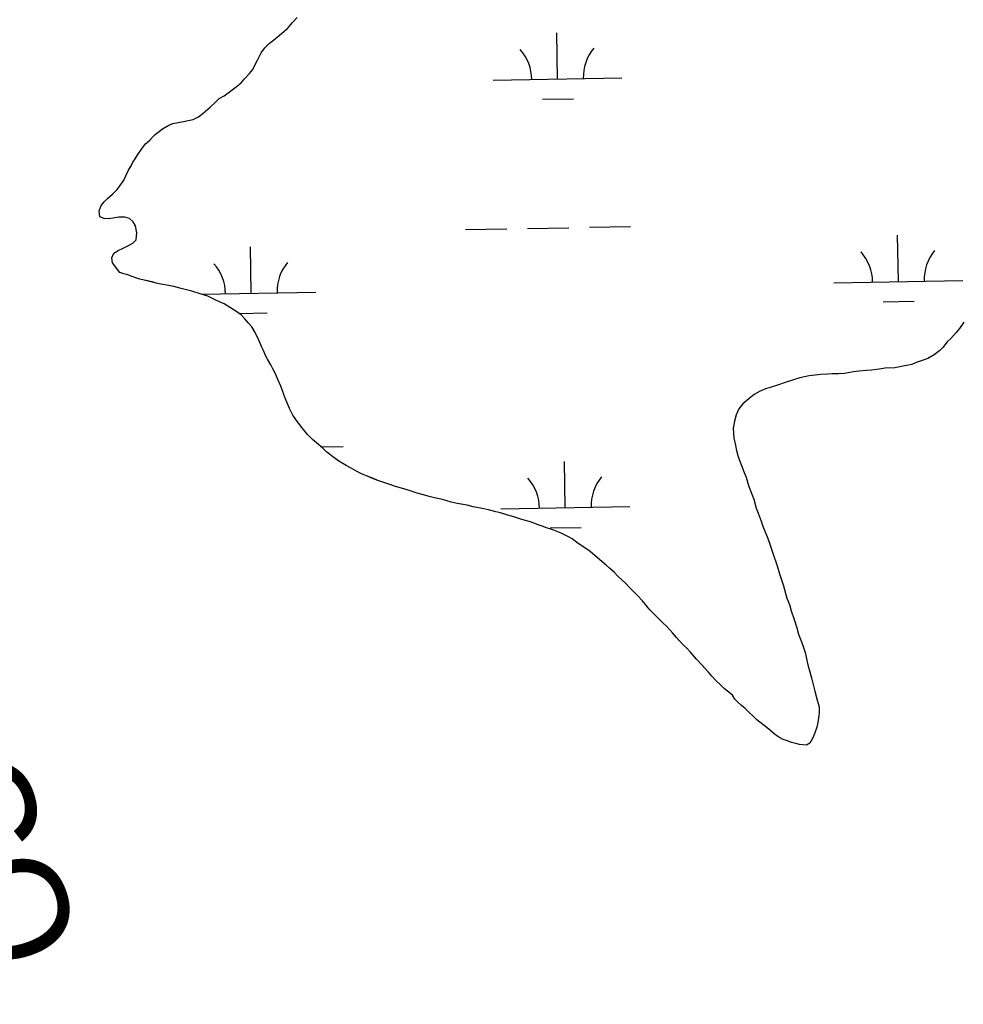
# Model space of a CAD drawing. Extents: x 3925854 to 3964121, y 224593 to 250589.
# Drawn here: x 3957620 to 3958352, y 231844 to 232608 of the extents above; entities that cross this region are included whole.
import ezdxf

# ---------------------------------------------------------------- set-up
doc = ezdxf.new("R2010")
doc.units = 0
for name, color, linetype in [('V-TOPO-SHOR', 7, 'Continuous'), ('V-UTIL-IDEN', 7, 'Continuous'), ('V-WETL-SWMP', 7, 'Continuous')]:
    doc.layers.add(name, color=color, linetype=linetype)

msp = doc.modelspace()

# ---------------------------------------------------------------- linework, layer by layer
at = {"layer": 'V-TOPO-SHOR'}
for points in [[(3957691.934, 232419.478), (3957691.553, 232423.402), (3957692.917, 232426.812), (3957696.293, 232428.844), (3957700.27, 232430.683), (3957704.444, 232432.723), (3957707.819, 232434.754), (3957710.19, 232437.175), (3957710.934, 232442.774), (3957709.879, 232448.158), (3957708.048, 232451.335), (3957705.228, 232453.704), (3957701.621, 232454.866), (3957696.827, 232454.816), (3957692.242, 232453.971), (3957689.249, 232453.541), (3957685.45, 232453.901), (3957682.243, 232455.068), (3957681.594, 232459.857), (3957683.153, 232463.867), (3957685.52, 232466.687), (3957688.09, 232469.31), (3957692.053, 232472.546), (3957695.611, 232476.378), (3957697.976, 232479.399), (3957700.728, 232483.622), (3957702.295, 232486.833), (3957704.249, 232491.246), (3957706.41, 232494.664), (3957707.78, 232497.476), (3957709.551, 232500.09), (3957711.513, 232503.506), (3957714.469, 232507.532), (3957717.622, 232511.757), (3957720.789, 232514.587), (3957722.964, 232516.805), (3957725.139, 232519.025), (3957730.687, 232523.478), (3957735.653, 232526.324), (3957738.836, 232527.555), (3957742.823, 232528.194), (3957747.009, 232529.036), (3957750.597, 232529.872), (3957754.386, 232530.508), (3957758.558, 232532.749), (3957762.324, 232535.583), (3957767.669, 232540.232), (3957772.023, 232544.271), (3957774.794, 232546.897), (3957778.569, 232548.932), (3957782.73, 232552.17), (3957787.885, 232556.018), (3957791.649, 232559.054), (3957794.414, 232562.078), (3957798.166, 232566.312), (3957800.732, 232569.332), (3957802.102, 232572.144), (3957804.456, 232576.562), (3957807.194, 232582.382), (3957810.149, 232586.208), (3957813.512, 232589.638), (3957816.682, 232592.067), (3957821.237, 232595.909), (3957825.2, 232599.145), (3957827.776, 232601.169), (3957831.522, 232606.002), (3957835.278, 232609.836)], [(3958045.491, 232206.908), (3958039.842, 232209.605), (3958033.418, 232212.298), (3958028.554, 232213.832), (3958025.244, 232214.983), (3958021.351, 232216.327), (3958016.874, 232218.057), (3958009.284, 232220.355), (3958003.251, 232222.274), (3957998.581, 232223.614), (3957992.743, 232225.338), (3957989.24, 232226.294), (3957983.404, 232227.824), (3957978.736, 232228.777), (3957971.54, 232230.106), (3957966.87, 232231.251), (3957959.284, 232232.772), (3957954.617, 232233.725), (3957947.805, 232235.637), (3957941.579, 232236.973), (3957937.494, 232238.12), (3957933.019, 232239.267), (3957928.155, 232240.8), (3957919.59, 232243.485), (3957911.419, 232245.976), (3957906.358, 232247.702), (3957903.05, 232248.661), (3957897.795, 232250.387), (3957894.289, 232251.925), (3957888.837, 232254.235), (3957885.141, 232255.579), (3957880.076, 232258.278), (3957876.57, 232260.207), (3957873.062, 232262.134), (3957867.411, 232265.61), (3957863.514, 232268.313), (3957858.248, 232272.37), (3957854.931, 232275.467), (3957850.052, 232279.721), (3957847.128, 232282.236), (3957843.222, 232286.299), (3957841.074, 232288.816), (3957837.754, 232292.883), (3957834.039, 232297.727), (3957831.886, 232301.214), (3957829.142, 232306.449), (3957827.377, 232310.717), (3957825.806, 232314.404), (3957824.428, 232318.092), (3957822.462, 232323.718), (3957820.106, 232328.955), (3957818.534, 232332.836), (3957816.184, 232337.102), (3957814.616, 232340.202), (3957812.07, 232344.663), (3957810.698, 232347.376), (3957808.93, 232351.452), (3957807.558, 232354.36), (3957805.594, 232358.823), (3957802.459, 232365.221), (3957799.911, 232369.679), (3957797.568, 232372.391), (3957794.637, 232376.071), (3957791.711, 232378.973), (3957788.395, 232381.291), (3957783.523, 232384.574), (3957778.653, 232387.468), (3957774.952, 232389.201), (3957771.64, 232390.743), (3957765.8, 232393.438), (3957759.961, 232395.357), (3957753.344, 232397.464), (3957750.425, 232398.23), (3957745.172, 232399.568), (3957739.532, 232400.903), (3957735.444, 232401.857), (3957729.417, 232402.803), (3957725.915, 232403.565), (3957722.607, 232404.524), (3957716.381, 232405.857), (3957713.268, 232406.815), (3957710.155, 232407.774), (3957707.235, 232408.732), (3957703.731, 232410.078), (3957700.62, 232410.842), (3957697.697, 232411.995), (3957691.934, 232419.478)], [(3958352.029, 232373.427), (3958348.748, 232368.555), (3958346.236, 232365.239), (3958341.98, 232360.752), (3958339.27, 232358.018), (3958335.791, 232353.727), (3958333.468, 232351.384), (3958329.206, 232348.062), (3958324.166, 232345.126), (3958320.48, 232343.944), (3958315.047, 232341.978), (3958311.747, 232340.604), (3958306.312, 232339.414), (3958298.544, 232338.019), (3958291.161, 232337.597), (3958286.499, 232336.995), (3958280.478, 232336.192), (3958276.591, 232335.981), (3958270.57, 232335.373), (3958266.491, 232334.771), (3958259.501, 232333.575), (3958255.227, 232333.167), (3958249.98, 232333.145), (3958246.482, 232333.13), (3958241.04, 232332.719), (3958236.768, 232332.309), (3958232.105, 232331.707), (3958224.922, 232330.122), (3958220.071, 232328.545), (3958212.888, 232326.376), (3958208.426, 232324.803), (3958202.022, 232322.636), (3958198.333, 232321.649), (3958193.678, 232319.685), (3958189.607, 232317.142), (3958186.895, 232315.188), (3958183.796, 232312.646), (3958180.698, 232309.912), (3958177.605, 232306.013), (3958175.682, 232301.339)], [(3958175.682, 232301.339), (3958174.343, 232296.67), (3958173.2, 232291.03), (3958173.816, 232283.258), (3958175.006, 232278.017), (3958175.602, 232274.713), (3958176.985, 232269.862), (3958177.97, 232266.757), (3958179.739, 232262.1), (3958181.9, 232256.666), (3958183.276, 232252.982), (3958185.054, 232246.576), (3958187.802, 232239.979), (3958189.181, 232236.098), (3958191.153, 232229.11), (3958192.726, 232225.23), (3958194.89, 232218.825), (3958196.465, 232214.168), (3958199.804, 232206.216), (3958201.966, 232200.393), (3958204.131, 232194.184), (3958207.477, 232184.288), (3958209.253, 232178.076), (3958212.208, 232168.76), (3958214.971, 232159.249), (3958216.935, 232154.205), (3958218.317, 232149.351), (3958220.679, 232142.56), (3958222.649, 232136.156), (3958224.031, 232131.302), (3958226.981, 232123.348), (3958228.953, 232116.942), (3958231.132, 232107.429), (3958232.709, 232101.993), (3958234.288, 232096.365), (3958236.467, 232087.047), (3958238.242, 232081.03), (3958239.228, 232077.536), (3958240.018, 232074.624), (3958239.844, 232069.958), (3958238.904, 232062.764), (3958238.142, 232059.067), (3958236.416, 232053.814), (3958234.876, 232050.308), (3958232.754, 232046.8), (3958230.235, 232045.04), (3958224.791, 232045.599), (3958221.873, 232046.365), (3958218.371, 232047.322), (3958215.256, 232048.475), (3958211.946, 232049.626), (3958207.854, 232051.94), (3958205.124, 232054.066), (3958201.028, 232057.547), (3958197.323, 232060.445), (3958194.01, 232062.958), (3958191.669, 232064.892), (3958188.157, 232068.181), (3958185.816, 232070.309), (3958182.498, 232073.598), (3958179.766, 232075.916), (3958176.839, 232078.625), (3958174.496, 232080.948), (3958172.735, 232083.854), (3958169.811, 232086.174), (3958166.495, 232088.882), (3958162.786, 232092.558), (3958160.445, 232094.686), (3958156.734, 232098.751), (3958154, 232101.848), (3958148.923, 232107.461), (3958144.823, 232111.916), (3958140.135, 232117.337), (3958137.206, 232120.433), (3958135.058, 232122.561), (3958131.349, 232126.432), (3958129.397, 232128.756), (3958126.078, 232132.24), (3958124.124, 232134.563), (3958121.195, 232137.659), (3958119.049, 232139.789), (3958115.731, 232143.078), (3958111.826, 232147.143), (3958108.702, 232150.24), (3958102.843, 232157.017), (3958098.937, 232161.275), (3958095.814, 232164.566), (3958093.471, 232166.886), (3958089.762, 232170.759), (3958087.225, 232173.274), (3958083.518, 232176.561), (3958081.175, 232179.078), (3958077.274, 232182.559), (3958074.736, 232184.88), (3958071.421, 232187.782), (3958066.155, 232192.033), (3958062.254, 232195.321), (3958056.601, 232199.183), (3958053.093, 232201.499), (3958048.413, 232205.171), (3958045.491, 232206.908)]]:
    msp.add_lwpolyline(points, dxfattribs=at)
at = {"layer": 'V-WETL-SWMP'}
for p, q in [((3957831.522, 232606.001), (3957835.278, 232609.835)), ((3957827.776, 232601.169), (3957831.522, 232606.001)), ((3957816.682, 232592.067), (3957821.237, 232595.909)), ((3957821.237, 232595.909), (3957825.2, 232599.145)), ((3957825.2, 232599.145), (3957827.776, 232601.169)), ((3958037.047, 232561.959), (3958036.392, 232597.953)), ((3957810.15, 232586.208), (3957813.511, 232589.638)), ((3957813.511, 232589.638), (3957816.682, 232592.067)), ((3957804.455, 232576.562), (3957807.193, 232582.383)), ((3957807.193, 232582.383), (3957810.15, 232586.208)), ((3957800.733, 232569.333), (3957802.103, 232572.144)), ((3957802.103, 232572.144), (3957804.455, 232576.562)), ((3957794.415, 232562.078), (3957798.167, 232566.311)), ((3957798.167, 232566.311), (3957800.733, 232569.333)), ((3957782.73, 232552.171), (3957787.885, 232556.019)), ((3957787.885, 232556.019), (3957791.649, 232559.053)), ((3957791.649, 232559.053), (3957794.415, 232562.078)), ((3957987.055, 232561.05), (3958087.038, 232562.868)), ((3957774.794, 232546.897), (3957778.568, 232548.933)), ((3957778.568, 232548.933), (3957782.73, 232552.171)), ((3957767.67, 232540.232), (3957772.024, 232544.272)), ((3957772.024, 232544.272), (3957774.794, 232546.897)), ((3958025.329, 232546.313), (3958049.325, 232546.749)), ((3957758.558, 232532.749), (3957762.324, 232535.584)), ((3957762.324, 232535.584), (3957767.67, 232540.232)), ((3957730.687, 232523.477), (3957735.652, 232526.324)), ((3957735.652, 232526.324), (3957738.835, 232527.555)), ((3957738.835, 232527.555), (3957742.824, 232528.194)), ((3957742.824, 232528.194), (3957747.01, 232529.036)), ((3957747.01, 232529.036), (3957750.597, 232529.871)), ((3957750.597, 232529.871), (3957754.386, 232530.509)), ((3957754.386, 232530.509), (3957758.558, 232532.749)), ((3957722.964, 232516.806), (3957725.139, 232519.026)), ((3957725.139, 232519.026), (3957730.687, 232523.477)), ((3957714.469, 232507.531), (3957717.622, 232511.758)), ((3957717.622, 232511.758), (3957720.789, 232514.587)), ((3957720.789, 232514.587), (3957722.964, 232516.806)), ((3957709.551, 232500.09), (3957711.514, 232503.506)), ((3957711.514, 232503.506), (3957714.469, 232507.531)), ((3957704.248, 232491.247), (3957706.41, 232494.665)), ((3957706.41, 232494.665), (3957707.78, 232497.476)), ((3957707.78, 232497.476), (3957709.551, 232500.09)), ((3957702.295, 232486.833), (3957704.248, 232491.247)), ((3957695.61, 232476.378), (3957697.976, 232479.398)), ((3957697.976, 232479.398), (3957700.729, 232483.621)), ((3957700.729, 232483.621), (3957702.295, 232486.833)), ((3957688.091, 232469.31), (3957692.053, 232472.546)), ((3957692.053, 232472.546), (3957695.61, 232476.378)), ((3957683.152, 232463.866), (3957685.521, 232466.687)), ((3957685.521, 232466.687), (3957688.091, 232469.31)), ((3957681.595, 232459.856), (3957683.152, 232463.866)), ((3957682.243, 232455.068), (3957681.595, 232459.856)), ((3957685.451, 232453.902), (3957682.243, 232455.068)), ((3957689.25, 232453.541), (3957685.451, 232453.902)), ((3957692.242, 232453.971), (3957689.25, 232453.541)), ((3957696.828, 232454.817), (3957692.242, 232453.971)), ((3957701.621, 232454.866), (3957696.828, 232454.817)), ((3957705.228, 232453.704), (3957701.621, 232454.866)), ((3957708.049, 232451.335), (3957705.228, 232453.704)), ((3957709.879, 232448.158), (3957708.049, 232451.335)), ((3957710.933, 232442.775), (3957709.879, 232448.158)), ((3957710.191, 232437.175), (3957710.933, 232442.775)), ((3957965.749, 232445.212), (3957997.744, 232445.794)), ((3958013.741, 232446.084), (3958045.736, 232446.666)), ((3958061.734, 232446.957), (3958093.728, 232447.539)), ((3957704.443, 232432.722), (3957707.818, 232434.754)), ((3957707.818, 232434.754), (3957710.191, 232437.175)), ((3958301.382, 232404.877), (3958300.728, 232440.871)), ((3957691.554, 232423.402), (3957692.917, 232426.812)), ((3957692.917, 232426.812), (3957696.293, 232428.844)), ((3957696.293, 232428.844), (3957700.269, 232430.682)), ((3957700.269, 232430.682), (3957704.443, 232432.722)), ((3957799.557, 232395.752), (3957798.903, 232431.746)), ((3957691.935, 232419.479), (3957691.554, 232423.402)), ((3957697.698, 232411.995), (3957691.935, 232419.479)), ((3957700.619, 232410.841), (3957697.698, 232411.995)), ((3957703.731, 232410.077), (3957700.619, 232410.841)), ((3957707.235, 232408.732), (3957703.731, 232410.077)), ((3957710.155, 232407.773), (3957707.235, 232408.732)), ((3957713.268, 232406.815), (3957710.155, 232407.773)), ((3957716.382, 232405.856), (3957713.268, 232406.815)), ((3957722.607, 232404.523), (3957716.382, 232405.856)), ((3957725.915, 232403.565), (3957722.607, 232404.523)), ((3957729.416, 232402.803), (3957725.915, 232403.565)), ((3958251.39, 232403.968), (3958351.374, 232405.786)), ((3957735.445, 232401.857), (3957729.416, 232402.803)), ((3957739.531, 232400.903), (3957735.445, 232401.857)), ((3957745.172, 232399.567), (3957739.531, 232400.903)), ((3957750.425, 232398.23), (3957745.172, 232399.567)), ((3957753.344, 232397.465), (3957750.425, 232398.23)), ((3957759.961, 232395.356), (3957753.344, 232397.465)), ((3957765.799, 232393.437), (3957759.961, 232395.356)), ((3957760.894, 232395.049), (3957849.549, 232396.661)), ((3957771.641, 232390.742), (3957765.799, 232393.437)), ((3957774.952, 232389.201), (3957771.641, 232390.742)), ((3957778.652, 232387.468), (3957774.952, 232389.201)), ((3958289.665, 232389.23), (3958313.661, 232389.667)), ((3957783.523, 232384.574), (3957778.652, 232387.468)), ((3957788.396, 232381.291), (3957783.523, 232384.574)), ((3957791.71, 232378.973), (3957788.396, 232381.291)), ((3957790.034, 232380.145), (3957811.836, 232380.542)), ((3957794.637, 232376.071), (3957791.71, 232378.973)), ((3957797.569, 232372.391), (3957794.637, 232376.071)), ((3957799.912, 232369.68), (3957797.569, 232372.391)), ((3958352.03, 232373.427), (3958348.748, 232368.554)), ((3957802.458, 232365.221), (3957799.912, 232369.68)), ((3957805.595, 232358.822), (3957802.458, 232365.221)), ((3958346.235, 232365.239), (3958341.979, 232360.751)), ((3958348.748, 232368.554), (3958346.235, 232365.239)), ((3957807.558, 232354.36), (3957805.595, 232358.822)), ((3958339.27, 232358.018), (3958335.791, 232353.728)), ((3958341.979, 232360.751), (3958339.27, 232358.018)), ((3957808.931, 232351.451), (3957807.558, 232354.36)), ((3957810.698, 232347.377), (3957808.931, 232351.451)), ((3958333.469, 232351.385), (3958329.207, 232348.063)), ((3958335.791, 232353.728), (3958333.469, 232351.385)), ((3957812.07, 232344.662), (3957810.698, 232347.377)), ((3957814.616, 232340.203), (3957812.07, 232344.662)), ((3958315.046, 232341.977), (3958311.748, 232340.603)), ((3958320.48, 232343.944), (3958315.046, 232341.977)), ((3958324.167, 232345.126), (3958320.48, 232343.944)), ((3958329.207, 232348.063), (3958324.167, 232345.126)), ((3957816.184, 232337.101), (3957814.616, 232340.203)), ((3957818.534, 232332.835), (3957816.184, 232337.101)), ((3958266.491, 232334.771), (3958259.5, 232333.575)), ((3958270.57, 232335.372), (3958266.491, 232334.771)), ((3958276.592, 232335.981), (3958270.57, 232335.372)), ((3958280.478, 232336.192), (3958276.592, 232335.981)), ((3958286.499, 232336.995), (3958280.478, 232336.192)), ((3958291.161, 232337.598), (3958286.499, 232336.995)), ((3958298.544, 232338.019), (3958291.161, 232337.598)), ((3958306.312, 232339.413), (3958298.544, 232338.019)), ((3958311.748, 232340.603), (3958306.312, 232339.413)), ((3957820.106, 232328.955), (3957818.534, 232332.835)), ((3957822.461, 232323.718), (3957820.106, 232328.955)), ((3958220.07, 232328.546), (3958212.888, 232326.377)), ((3958224.922, 232330.121), (3958220.07, 232328.546)), ((3958232.105, 232331.707), (3958224.922, 232330.121)), ((3958236.767, 232332.31), (3958232.105, 232331.707)), ((3958241.041, 232332.718), (3958236.767, 232332.31)), ((3958246.481, 232333.13), (3958241.041, 232332.718)), ((3958249.979, 232333.145), (3958246.481, 232333.13)), ((3958255.226, 232333.168), (3958249.979, 232333.145)), ((3958259.5, 232333.575), (3958255.226, 232333.168)), ((3957824.428, 232318.091), (3957822.461, 232323.718)), ((3958193.677, 232319.686), (3958189.607, 232317.142)), ((3958198.333, 232321.65), (3958193.677, 232319.686)), ((3958202.021, 232322.637), (3958198.333, 232321.65)), ((3958208.425, 232324.803), (3958202.021, 232322.637)), ((3958212.888, 232326.377), (3958208.425, 232324.803)), ((3957825.805, 232314.404), (3957824.428, 232318.091)), ((3957827.376, 232310.718), (3957825.805, 232314.404)), ((3958183.796, 232312.647), (3958180.698, 232309.913)), ((3958186.894, 232315.187), (3958183.796, 232312.647)), ((3958189.607, 232317.142), (3958186.894, 232315.187)), ((3957829.143, 232306.45), (3957827.376, 232310.718)), ((3957831.887, 232301.215), (3957829.143, 232306.45)), ((3958177.606, 232306.013), (3958175.682, 232301.34)), ((3958180.698, 232309.913), (3958177.606, 232306.013)), ((3957834.039, 232297.726), (3957831.887, 232301.215)), ((3957837.753, 232292.883), (3957834.039, 232297.726)), ((3958174.342, 232296.67), (3958173.2, 232291.029)), ((3958175.682, 232301.34), (3958174.342, 232296.67)), ((3957841.074, 232288.816), (3957837.753, 232292.883)), ((3957843.223, 232286.299), (3957841.074, 232288.816)), ((3958173.2, 232291.029), (3958173.817, 232283.258)), ((3957847.127, 232282.235), (3957843.223, 232286.299)), ((3957850.053, 232279.721), (3957847.127, 232282.235)), ((3958173.817, 232283.258), (3958175.006, 232278.016)), ((3957854.93, 232275.466), (3957850.053, 232279.721)), ((3957853.58, 232276.644), (3957870.885, 232276.958)), ((3957858.248, 232272.371), (3957854.93, 232275.466)), ((3958175.006, 232278.016), (3958175.603, 232274.714)), ((3958175.603, 232274.714), (3958176.984, 232269.862)), ((3957863.513, 232268.313), (3957858.248, 232272.371)), ((3957867.411, 232265.609), (3957863.513, 232268.313)), ((3957873.062, 232262.135), (3957867.411, 232265.609)), ((3958176.984, 232269.862), (3958177.97, 232266.756)), ((3958177.97, 232266.756), (3958179.739, 232262.1)), ((3957876.569, 232260.207), (3957873.062, 232262.135)), ((3957880.075, 232258.278), (3957876.569, 232260.207)), ((3957885.14, 232255.579), (3957880.075, 232258.278)), ((3958043.095, 232229.339), (3958042.44, 232265.333)), ((3958179.739, 232262.1), (3958181.9, 232256.667)), ((3957888.838, 232254.235), (3957885.14, 232255.579)), ((3957894.29, 232251.926), (3957888.838, 232254.235)), ((3957897.795, 232250.387), (3957894.29, 232251.926)), ((3957903.05, 232248.66), (3957897.795, 232250.387)), ((3958181.9, 232256.667), (3958183.276, 232252.981)), ((3958183.276, 232252.981), (3958185.053, 232246.575)), ((3957906.358, 232247.703), (3957903.05, 232248.66)), ((3957911.418, 232245.976), (3957906.358, 232247.703)), ((3957919.591, 232243.485), (3957911.418, 232245.976)), ((3957928.154, 232240.801), (3957919.591, 232243.485)), ((3958185.053, 232246.575), (3958187.802, 232239.979)), ((3957933.019, 232239.267), (3957928.154, 232240.801)), ((3957937.494, 232238.12), (3957933.019, 232239.267)), ((3957941.58, 232236.972), (3957937.494, 232238.12)), ((3957947.805, 232235.638), (3957941.58, 232236.972)), ((3957954.616, 232233.724), (3957947.805, 232235.638)), ((3958187.802, 232239.979), (3958189.18, 232236.098)), ((3958189.18, 232236.098), (3958191.153, 232229.11)), ((3957959.284, 232232.773), (3957954.616, 232233.724)), ((3957966.87, 232231.251), (3957959.284, 232232.773)), ((3957971.539, 232230.105), (3957966.87, 232231.251)), ((3957978.736, 232228.776), (3957971.539, 232230.105)), ((3957983.404, 232227.824), (3957978.736, 232228.776)), ((3957989.241, 232226.294), (3957983.404, 232227.824)), ((3957993.103, 232228.43), (3958093.086, 232230.248)), ((3958191.153, 232229.11), (3958192.725, 232225.23)), ((3957992.743, 232225.338), (3957989.241, 232226.294)), ((3957998.581, 232223.614), (3957992.743, 232225.338)), ((3958003.251, 232222.274), (3957998.581, 232223.614)), ((3958009.284, 232220.356), (3958003.251, 232222.274)), ((3958016.874, 232218.057), (3958009.284, 232220.356)), ((3958192.725, 232225.23), (3958194.89, 232218.826)), ((3958021.351, 232216.327), (3958016.874, 232218.057)), ((3958025.244, 232214.984), (3958021.351, 232216.327)), ((3958028.553, 232213.832), (3958025.244, 232214.984)), ((3958033.418, 232212.298), (3958028.553, 232213.832)), ((3958031.377, 232213.693), (3958055.373, 232214.129)), ((3958039.843, 232209.605), (3958033.418, 232212.298)), ((3958194.89, 232218.826), (3958196.465, 232214.169)), ((3958196.465, 232214.169), (3958199.803, 232206.215)), ((3958045.49, 232206.909), (3958039.843, 232209.605)), ((3958048.413, 232205.172), (3958045.49, 232206.909)), ((3958053.093, 232201.5), (3958048.413, 232205.172)), ((3958199.803, 232206.215), (3958201.966, 232200.394)), ((3958056.602, 232199.183), (3958053.093, 232201.5)), ((3958062.254, 232195.32), (3958056.602, 232199.183)), ((3958201.966, 232200.394), (3958204.131, 232194.184)), ((3958066.155, 232192.033), (3958062.254, 232195.32)), ((3958071.421, 232187.781), (3958066.155, 232192.033)), ((3958204.131, 232194.184), (3958207.478, 232184.287)), ((3958074.737, 232184.88), (3958071.421, 232187.781)), ((3958077.274, 232182.559), (3958074.737, 232184.88)), ((3958081.176, 232179.077), (3958077.274, 232182.559)), ((3958207.478, 232184.287), (3958209.254, 232178.076)), ((3958083.519, 232176.561), (3958081.176, 232179.077)), ((3958087.226, 232173.273), (3958083.519, 232176.561)), ((3958209.254, 232178.076), (3958212.209, 232168.76)), ((3958089.763, 232170.758), (3958087.226, 232173.273)), ((3958093.472, 232166.887), (3958089.763, 232170.758)), ((3958095.814, 232164.565), (3958093.472, 232166.887)), ((3958212.209, 232168.76), (3958214.971, 232159.249)), ((3958098.938, 232161.274), (3958095.814, 232164.565)), ((3958102.844, 232157.016), (3958098.938, 232161.274)), ((3958214.971, 232159.249), (3958216.936, 232154.205)), ((3958108.703, 232150.239), (3958102.844, 232157.016)), ((3958216.936, 232154.205), (3958218.318, 232149.352)), ((3958111.826, 232147.143), (3958108.703, 232150.239)), ((3958115.731, 232143.078), (3958111.826, 232147.143)), ((3958218.318, 232149.352), (3958220.679, 232142.56)), ((3958119.049, 232139.789), (3958115.731, 232143.078)), ((3958121.196, 232137.66), (3958119.049, 232139.789)), ((3958124.124, 232134.563), (3958121.196, 232137.66)), ((3958220.679, 232142.56), (3958222.65, 232136.155)), ((3958222.65, 232136.155), (3958224.032, 232131.303)), ((3958126.078, 232132.24), (3958124.124, 232134.563)), ((3958129.397, 232128.756), (3958126.078, 232132.24)), ((3958131.35, 232126.432), (3958129.397, 232128.756)), ((3958224.032, 232131.303), (3958226.981, 232123.347)), ((3958135.059, 232122.561), (3958131.35, 232126.432)), ((3958137.206, 232120.433), (3958135.059, 232122.561)), ((3958140.135, 232117.336), (3958137.206, 232120.433)), ((3958226.981, 232123.347), (3958228.952, 232116.942)), ((3958144.823, 232111.915), (3958140.135, 232117.336)), ((3958228.952, 232116.942), (3958231.131, 232107.429)), ((3958148.923, 232107.462), (3958144.823, 232111.915)), ((3958154, 232101.848), (3958148.923, 232107.462)), ((3958231.131, 232107.429), (3958232.709, 232101.994)), ((3958156.735, 232098.751), (3958154, 232101.848)), ((3958160.445, 232094.685), (3958156.735, 232098.751)), ((3958232.709, 232101.994), (3958234.288, 232096.365)), ((3958162.786, 232092.558), (3958160.445, 232094.685)), ((3958166.494, 232088.881), (3958162.786, 232092.558)), ((3958234.288, 232096.365), (3958236.467, 232087.046)), ((3958169.81, 232086.175), (3958166.494, 232088.881)), ((3958172.735, 232083.855), (3958169.81, 232086.175)), ((3958174.497, 232080.948), (3958172.735, 232083.855)), ((3958236.467, 232087.046), (3958238.242, 232081.029)), ((3958176.839, 232078.626), (3958174.497, 232080.948)), ((3958179.766, 232075.917), (3958176.839, 232078.626)), ((3958182.497, 232073.597), (3958179.766, 232075.917)), ((3958238.242, 232081.029), (3958239.228, 232077.535)), ((3958239.228, 232077.535), (3958240.018, 232074.623)), ((3958240.018, 232074.623), (3958239.844, 232069.958)), ((3958185.815, 232070.308), (3958182.497, 232073.597)), ((3958188.156, 232068.18), (3958185.815, 232070.308)), ((3958191.669, 232064.891), (3958188.156, 232068.18)), ((3958239.844, 232069.958), (3958238.904, 232062.763)), ((3958194.009, 232062.958), (3958191.669, 232064.891)), ((3958197.324, 232060.446), (3958194.009, 232062.958)), ((3958201.029, 232057.547), (3958197.324, 232060.446)), ((3958238.904, 232062.763), (3958238.142, 232059.067)), ((3958205.125, 232054.066), (3958201.029, 232057.547)), ((3958207.855, 232051.94), (3958205.125, 232054.066)), ((3958211.946, 232049.626), (3958207.855, 232051.94)), ((3958236.416, 232053.813), (3958234.876, 232050.308)), ((3958238.142, 232059.067), (3958236.416, 232053.813)), ((3958215.255, 232048.474), (3958211.946, 232049.626)), ((3958218.37, 232047.321), (3958215.255, 232048.474)), ((3958221.872, 232046.365), (3958218.37, 232047.321)), ((3958224.791, 232045.6), (3958221.872, 232046.365)), ((3958230.235, 232045.04), (3958224.791, 232045.6)), ((3958232.754, 232046.8), (3958230.235, 232045.04)), ((3958234.876, 232050.308), (3958232.754, 232046.8))]:
    msp.add_line(p, q, dxfattribs=at)
for centre, start, end in [((3957981.804, 232561.43), 0.269879, 41.813537), ((3958092.272, 232563.438), 140.269876, 181.813534), ((3958246.14, 232404.347), 0.269879, 41.813537), ((3958356.607, 232406.356), 140.269876, 181.813534), ((3957744.315, 232395.223), 0.269879, 41.813537), ((3957854.782, 232397.231), 140.269876, 181.813534), ((3957987.852, 232228.81), 0.269879, 41.813537), ((3958098.32, 232230.818), 140.269876, 181.813534)]:
    msp.add_arc(centre, 35.246, start, end, dxfattribs=at)

# ---------------------------------------------------------------- texts
at = {"layer": 'V-UTIL-IDEN'}
msp.add_text('SHELL OIL CO.', height=82.99983, rotation=288.29396, dxfattribs=at).set_placement((3957351.834, 232584.102))

doc.saveas('drawing.dxf')
